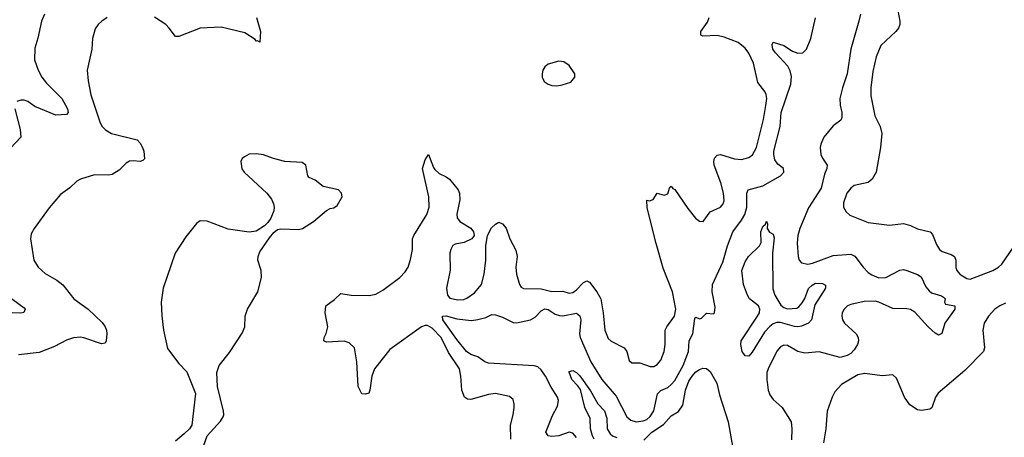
# Model space of a CAD drawing. Header units: inches. Extents: x 1682530 to 1839546, y 640742 to 791647.
# Tile 493 of 656: x 1762424 to 1768024, y 646421 to 648798. Entities that reach past the tile are written whole.
import ezdxf

# ---------------------------------------------------------------- set-up
doc = ezdxf.new("R2010")
doc.units = ezdxf.units.IN
doc.header["$MEASUREMENT"] = 0
doc.layers.add('B7664', color=7, linetype='Continuous')

msp = doc.modelspace()

# ---------------------------------------------------------------- linework, layer by layer
at = {"layer": 'B7664', "color": 5}
for points, elevation in [([(1762565.2, 648830), (1762548.3, 648790), (1762527.6, 648692.4), (1762510, 648635.3), (1762508, 648570), (1762529.2, 648510), (1762551.3, 648470), (1762576.2, 648436.2), (1762664.2, 648350), (1762697, 648290), (1762700.5, 648270), (1762690, 648258), (1762630, 648254), (1762510, 648303.1), (1762470, 648331.6), (1762450, 648339.3), (1762430, 648339.1), (1762408.1, 648331.9)], 660), ([(1767205, 648830), (1767196.9, 648790), (1767151.1, 648630), (1767130.7, 648490), (1767103.3, 648410), (1767088.8, 648350), (1767090, 648311), (1767100.1, 648270), (1767099.4, 648240.6), (1767093.5, 648226.5), (1767050, 648193.7), (1766996.5, 648130), (1766979.5, 648090), (1766976.4, 648070), (1766980.7, 648030), (1766988.9, 648008.9), (1767016.2, 647970), (1767014.5, 647950), (1767001, 647919), (1766981.2, 647838.8), (1766910, 647726.6), (1766860.4, 647610), (1766850.2, 647570.2), (1766845.7, 647525.7), (1766850.4, 647450), (1766857.1, 647430), (1766870, 647413.4), (1766907.1, 647407.1), (1766932, 647412), (1767050, 647455.8), (1767150, 647462.8), (1767172.8, 647452.8), (1767220.2, 647390), (1767250, 647359.3), (1767270, 647345.5), (1767310, 647328.8), (1767350, 647330.9), (1767430, 647372.7), (1767450, 647376.5), (1767470, 647371.4), (1767530, 647348.6), (1767550, 647335), (1767578.2, 647278.2), (1767595.4, 647255.4), (1767610, 647242.6), (1767666, 647226), (1767678.4, 647218.4), (1767686.8, 647210), (1767684, 647190), (1767690, 647178), (1767742, 647170), (1767742.8, 647150), (1767685.3, 647070), (1767668.1, 647011.9), (1767650, 647002), (1767630, 647014), (1767590, 647049.7), (1767514.1, 647134.1), (1767490, 647148.6), (1767470, 647153), (1767390, 647154.9), (1767310.9, 647190.9), (1767290, 647195.5), (1767226.3, 647193.7), (1767150, 647177.6), (1767131.2, 647168.8), (1767112.2, 647150), (1767102.3, 647130), (1767099, 647110), (1767104, 647090), (1767115.6, 647070), (1767180.3, 647010), (1767192.6, 646990), (1767194.2, 646970), (1767189.2, 646950), (1767170, 646918.7), (1767150, 646898.7), (1767130, 646885.9), (1767090, 646876.1), (1766970, 646907.4), (1766890, 646899.2), (1766850, 646909.7), (1766790, 646943.5), (1766770, 646945.4), (1766750, 646935.8), (1766730, 646911.8), (1766680.3, 646810), (1766674, 646790), (1766674, 646750), (1766680.8, 646690), (1766690, 646663), (1766710, 646635.8), (1766761.1, 646590), (1766811.3, 646510), (1766816.2, 646470), (1766812.8, 646407.2)], 660), ([(1767417.4, 648850), (1767429.1, 648790), (1767429.1, 648770), (1767421.8, 648750), (1767406.9, 648730), (1767322, 648650), (1767294.2, 648585.8), (1767276.2, 648503.8), (1767264.2, 648410), (1767264.5, 648364.5), (1767286.5, 648250), (1767317.6, 648190), (1767327.4, 648150), (1767319.5, 648070), (1767294, 647930), (1767272.7, 647890), (1767250, 647871.8), (1767170, 647854.5), (1767150, 647839.3), (1767128.7, 647810), (1767110, 647755.3), (1767108.7, 647730), (1767124, 647704), (1767145.8, 647685.8), (1767250, 647644), (1767370, 647628.2), (1767450, 647637.6), (1767490, 647627), (1767530, 647607.6), (1767601.6, 647590), (1767615.2, 647575.2), (1767637.7, 647517.7), (1767655.3, 647490), (1767670, 647478.3), (1767721.8, 647461.8), (1767740.3, 647450), (1767747.6, 647430), (1767747.4, 647387.4), (1767753.7, 647370), (1767770, 647350.4), (1767810, 647324.4), (1767830, 647320.8), (1767957.4, 647370), (1767990, 647388.6), (1768010, 647406.4), (1768076, 647504)], 680), ([(1762922.4, 648810), (1762892.2, 648790), (1762870.3, 648770), (1762854.4, 648745.6), (1762837.7, 648690), (1762835.5, 648630), (1762809.1, 648510), (1762813.4, 648450), (1762828.4, 648370), (1762882.8, 648210), (1762892.6, 648190), (1762911.6, 648170), (1762947, 648150), (1763093.2, 648113.2), (1763110, 648095.3), (1763123.2, 648070), (1763130.3, 648049.7), (1763133.3, 648006.7), (1763124.1, 647995.9), (1763110, 647991.6), (1763070, 647995.4), (1763048.2, 647991.8), (1763030, 647981.3), (1762990, 647941.3), (1762950, 647917.4), (1762930, 647913), (1762850, 647914), (1762770, 647891.1), (1762750, 647879.1), (1762710, 647840.4), (1762656.9, 647803.1), (1762592.7, 647727.3), (1762506.4, 647610), (1762490, 647579), (1762485.3, 647550), (1762505.8, 647430), (1762528.9, 647390), (1762570, 647353.1), (1762635.1, 647315.1), (1762669.4, 647289.4), (1762732.7, 647210), (1762813.8, 647150), (1762893.7, 647073.7), (1762910, 647050.5), (1762917.6, 647030), (1762920.7, 647010), (1762916.5, 646970), (1762910, 646956.2), (1762890, 646952.6), (1762790, 646987.4), (1762770, 646990.6), (1762730, 646987.4), (1762690, 646974.6), (1762622.9, 646937.1), (1762535.5, 646904.5), (1762418, 646890)], 680), ([(1763771.1, 648810), (1763794.3, 648730), (1763790.5, 648669.5), (1763777.5, 648677.5), (1763770, 648676.2), (1763764.4, 648684.4), (1763703.8, 648723.8), (1763570, 648755.7), (1763450, 648749.2), (1763330, 648701.2), (1763310, 648702.2), (1763275.3, 648750), (1763254.8, 648770), (1763191.8, 648811.8)], 680), ([(1765217.7, 646410), (1765215.3, 646490), (1765230.9, 646550), (1765235.4, 646590), (1765236.3, 646610), (1765230, 646637.2), (1765210, 646653.6), (1765129.6, 646669.6), (1765090, 646665.4), (1764990, 646636.2), (1764970, 646637.8), (1764953.7, 646650), (1764938.4, 646690), (1764933.4, 646770), (1764924.9, 646810), (1764863.1, 646903.1), (1764822.1, 646990), (1764770, 647042.6), (1764743, 647057), (1764730, 647058.4), (1764710, 647049.2), (1764530, 646920.3), (1764441.8, 646810), (1764426.2, 646770), (1764416.5, 646690), (1764410, 646673.2), (1764390, 646667.3), (1764370, 646669.4), (1764349.8, 646709.8), (1764342.5, 646850), (1764327.6, 646930), (1764298.2, 646958.2), (1764270, 646968.4), (1764170, 646962.9), (1764154, 646970), (1764155.1, 646990), (1764167.2, 647012.8), (1764177.4, 647050), (1764162, 647130), (1764164.7, 647170), (1764214.3, 647205.7), (1764250, 647239.5), (1764310.2, 647230.2), (1764411.7, 647228.3), (1764450, 647235.6), (1764490, 647258.3), (1764586, 647330), (1764617.4, 647362.6), (1764632.9, 647390), (1764647.3, 647432.7), (1764658, 647490), (1764658.7, 647550), (1764665, 647570), (1764739.1, 647690), (1764752.6, 647730), (1764751.7, 647790), (1764714.3, 647950), (1764730, 648001), (1764750, 648031.3), (1764776.9, 647956.9), (1764785.2, 647945.2), (1764810, 647922.4), (1764850, 647903.8), (1764867.7, 647890), (1764918, 647830), (1764925.7, 647810), (1764927.1, 647772.9), (1764910.4, 647690.4), (1764912.7, 647670), (1764926.8, 647650), (1764990, 647610.5), (1765005.5, 647590), (1765008, 647570), (1764996.3, 647550), (1764951.1, 647528.9), (1764899.9, 647520.1), (1764887.5, 647512.5), (1764875.6, 647490), (1764870.3, 647470), (1764872.4, 647372.4), (1764850.9, 647270), (1764856.8, 647230), (1764870, 647212.2), (1764916.8, 647203.2), (1764950, 647205.8), (1764967.3, 647212.7), (1765010, 647243.6), (1765049.8, 647290), (1765065.8, 647350), (1765075, 647430), (1765075.1, 647510), (1765085.1, 647570), (1765107.3, 647612.7), (1765130, 647634.9), (1765150, 647645.5), (1765170, 647636.3), (1765190, 647610.6), (1765211.4, 647550), (1765245.7, 647485.7), (1765252.7, 647450), (1765246, 647390), (1765248.9, 647350), (1765266.4, 647290), (1765276.4, 647276.4), (1765290, 647268.7), (1765390, 647266.4), (1765450, 647250.9), (1765513.2, 647253.2), (1765550, 647242.4), (1765570, 647246), (1765590, 647259.6), (1765630, 647301.3), (1765650, 647311.3), (1765664, 647304), (1765705.5, 647250), (1765728.6, 647210), (1765742.5, 647130), (1765751.1, 647031.1), (1765770, 646983.1), (1765787.9, 646967.9), (1765861.6, 646930), (1765876.4, 646910), (1765890, 646858), (1765904.9, 646844.9), (1765950, 646845.7), (1766010, 646823.5), (1766030, 646824.7), (1766050, 646835.8), (1766070, 646860.3), (1766089.1, 646910), (1766094.1, 646950), (1766095, 647030), (1766103.8, 647050), (1766149, 647110), (1766155.3, 647150), (1766136.2, 647250), (1766084.4, 647384.4), (1766044.5, 647524.5), (1765993, 647727), (1765990, 647770.8), (1766006.8, 647766.8), (1766026.3, 647773.7), (1766050, 647810.7), (1766090, 647799.1), (1766110, 647806), (1766120.5, 647839.5), (1766130, 647850.5), (1766138, 647838), (1766150, 647831.8), (1766223.1, 647723.1), (1766268, 647668), (1766290, 647652), (1766310.8, 647649.2), (1766350, 647704.9), (1766410, 647730.3), (1766425.1, 647750), (1766430.6, 647769.4), (1766426.5, 647810), (1766411.9, 647870), (1766373.3, 647970), (1766370.9, 647990), (1766376.3, 648010), (1766390, 648026.4), (1766410, 648031.3), (1766490, 648005.4), (1766530, 648002.8), (1766570, 648012.9), (1766591.9, 648028.1), (1766615.3, 648070), (1766654.7, 648230), (1766667.6, 648310), (1766672.2, 648350), (1766670, 648372.3), (1766662.2, 648390), (1766621.2, 648441.2), (1766597.9, 648550), (1766570, 648607.6), (1766550, 648634.9), (1766510, 648667.5), (1766430, 648698.7), (1766390, 648708.6), (1766310, 648703.8), (1766297.6, 648710), (1766298, 648730), (1766336, 648784), (1766344.8, 648810)], 680), ([(1765590, 646421), (1765570, 646444.8), (1765550, 646449.8), (1765490, 646429.8), (1765450, 646425), (1765429.6, 646430), (1765416.9, 646450), (1765453.9, 646546.1), (1765482.4, 646597.6), (1765488.6, 646630), (1765482.4, 646650), (1765446.8, 646706.8), (1765415.2, 646770), (1765390, 646805), (1765370, 646821.9), (1765350, 646827.7), (1765090, 646842.8), (1765070, 646851), (1765030, 646879.3), (1764990, 646892.8), (1764964.6, 646910), (1764910, 646977.1), (1764830.8, 647090), (1764828.9, 647111.1), (1764850, 647112.8), (1764910, 647094.8), (1764993.8, 647086.2), (1765029.3, 647090.7), (1765076.1, 647103.9), (1765110, 647119.5), (1765130, 647118), (1765170, 647104.8), (1765230, 647075.5), (1765250, 647073.2), (1765330, 647090.1), (1765355.2, 647104.8), (1765390, 647141.8), (1765410, 647152), (1765430, 647149.3), (1765470, 647122.2), (1765494.3, 647114.3), (1765513.2, 647113.2), (1765590, 647127.1), (1765610, 647112.9), (1765615.8, 647090), (1765608.5, 647010), (1765610.8, 646990), (1765671.6, 646850), (1765734.7, 646750), (1765815.6, 646655.6), (1765877.8, 646537.8), (1765898.8, 646518.8), (1765930, 646508.9), (1765970, 646514.6), (1765990, 646523.3), (1766010, 646539.4), (1766030, 646572.2), (1766051.3, 646668.7), (1766070, 646686.7), (1766110, 646705.2), (1766130, 646721.6), (1766150, 646745.2), (1766196.7, 646830), (1766227.2, 646910), (1766230.8, 646970), (1766251.6, 647010), (1766263.3, 647096.7), (1766270, 647104.9), (1766290, 647096.3), (1766301.2, 647098.8), (1766330, 647126.8), (1766370, 647124), (1766376, 647130), (1766378.9, 647161.1), (1766362.8, 647250), (1766364.1, 647290), (1766422.7, 647417.3), (1766449.4, 647510), (1766480.7, 647590), (1766530, 647657.7), (1766547.3, 647690), (1766558.9, 647730), (1766558.7, 647810), (1766566.2, 647830), (1766650, 647851.8), (1766750, 647908.5), (1766769.8, 647930), (1766767.7, 647950), (1766735.7, 647975.7), (1766719.4, 647999.4), (1766712, 648030), (1766712.2, 648050), (1766748.8, 648190), (1766755.4, 648270), (1766809.9, 648430), (1766813.8, 648473.8), (1766806.7, 648506.7), (1766793.2, 648533.2), (1766721.6, 648610), (1766707.8, 648630), (1766702.9, 648657.1), (1766710, 648670.3), (1766770, 648650.9), (1766818.5, 648618.5), (1766850, 648606.5), (1766876.9, 648610), (1766898.6, 648630), (1766923, 648690), (1766950, 648807.4)], 660), ([(1762396.5, 648290), (1762427.3, 648172.7), (1762430.4, 648130), (1762373.1, 648066.9)], 660), ([(1763469.5, 646370), (1763491.1, 646428.9), (1763567, 646513), (1763581.5, 646538.5), (1763586, 646550), (1763583.7, 646570), (1763549.5, 646710), (1763546.3, 646790), (1763559.7, 646830), (1763616.9, 646903.1), (1763690, 647014.4), (1763704.6, 647050), (1763707.3, 647110), (1763719.4, 647150), (1763777.8, 647250), (1763799.2, 647330), (1763798, 647370), (1763778.7, 647430), (1763779.8, 647450), (1763790, 647476.5), (1763844.3, 647555.7), (1763870, 647586.7), (1763890, 647603.1), (1763910, 647608.5), (1764010, 647603.7), (1764033.2, 647610), (1764096, 647650), (1764170, 647711), (1764190, 647722.8), (1764210, 647727.3), (1764230, 647741), (1764259, 647790), (1764255.3, 647810), (1764238, 647830), (1764150, 647848.7), (1764105.2, 647885.2), (1764070, 647899), (1764062.7, 647910), (1764051.6, 647970), (1764030, 647985.1), (1763931.3, 647991.3), (1763867.7, 648007.7), (1763810, 648029.5), (1763770, 648034.5), (1763730, 648032), (1763702, 648018), (1763690, 648008.7), (1763682, 647990), (1763688.4, 647948.4), (1763700.7, 647930), (1763830.3, 647810.3), (1763855.6, 647775.6), (1763867, 647750), (1763872.4, 647730), (1763869.1, 647710), (1763851.7, 647668.3), (1763835.6, 647644.4), (1763816.2, 647623.8), (1763770, 647594), (1763730, 647587.7), (1763610, 647606.3), (1763490, 647652.1), (1763450, 647653.3), (1763430, 647638.4), (1763370, 647562.4), (1763308.1, 647470), (1763240.6, 647270), (1763229.4, 647189.4), (1763232.6, 647112.6), (1763242.8, 647030), (1763265.7, 646925.7), (1763330, 646842), (1763374.6, 646794.6), (1763424.4, 646670), (1763404, 646490), (1763390.8, 646470), (1763359.9, 646440.1), (1763310, 646398.4)], 720), ([(1762350, 647231.8), (1762450, 647157.3), (1762455.5, 647150), (1762447.9, 647132.1), (1762430, 647127.2), (1762381.2, 647130)], 660), ([(1768030, 647183.8), (1767997.4, 647170), (1767970.1, 647150), (1767933, 647110), (1767908.4, 647070), (1767900.7, 647030), (1767910.8, 646930), (1767904.7, 646910), (1767799.1, 646800.9), (1767647.2, 646672.8), (1767631.7, 646650), (1767611.5, 646588.5), (1767599.5, 646580.5), (1767553.4, 646573.4), (1767530, 646576.9), (1767486.8, 646606.8), (1767455.8, 646650), (1767410, 646757.2), (1767390, 646776), (1767328.7, 646771.3), (1767230, 646784), (1767190, 646776), (1767098.6, 646721.4), (1767059.7, 646680.3), (1767044.2, 646650), (1767015.5, 646570), (1767009.2, 646470), (1766995.8, 646390)], 680), ([(1765974.6, 646405.4), (1766018.5, 646450), (1766086.2, 646493.8), (1766130, 646542.9), (1766171.2, 646568.8), (1766195.2, 646604.8), (1766211.1, 646690), (1766230, 646740.2), (1766247.9, 646770), (1766270, 646793.9), (1766290, 646806.6), (1766310, 646814.9), (1766330, 646813), (1766350, 646795.5), (1766387.9, 646730), (1766403.8, 646663.8), (1766453.2, 646510), (1766479.8, 646359.8)], 640), ([(1765690.4, 646410), (1765680.9, 646430), (1765671, 646469), (1765668.6, 646528.6), (1765638.4, 646590), (1765613.5, 646693.5), (1765597, 646717), (1765564.2, 646750), (1765548.7, 646791.3), (1765550, 646796), (1765570, 646801.3), (1765590, 646790.2), (1765610, 646770.2), (1765670, 646685.7), (1765712, 646612), (1765750, 646571.8), (1765762.5, 646530), (1765765.8, 646470), (1765781.3, 646441.3), (1765795.3, 646430), (1765820.2, 646420.2)], 640)]:
    msp.add_lwpolyline(points, dxfattribs=dict(at, elevation=elevation))
for points, elevation in [([(1765490, 648561.2), (1765430, 648544.5), (1765410.7, 648530), (1765399.1, 648510), (1765395.5, 648490), (1765396.3, 648470), (1765406.9, 648446.9), (1765430, 648430.6), (1765450, 648423.8), (1765478, 648422), (1765510, 648427.7), (1765558, 648442), (1765582, 648470), (1765582, 648490), (1765550, 648537.2), (1765518.6, 648558.6)], 720), ([(1766790, 647153.1), (1766843, 647157), (1766855.7, 647164.3), (1766874.2, 647185.8), (1766888.6, 647211.4), (1766910, 647268.4), (1766930, 647286.3), (1766950, 647298), (1766990, 647297.3), (1767006.8, 647286.8), (1767006, 647270), (1766945.7, 647174.3), (1766927.9, 647090), (1766910.3, 647070), (1766870, 647053.3), (1766850, 647050.7), (1766830, 647052), (1766750, 647074.2), (1766730, 647073.9), (1766710, 647067.3), (1766690, 647052.3), (1766660.5, 647019.5), (1766590, 646906.3), (1766570, 646882.3), (1766550, 646884.3), (1766532.4, 646910), (1766524.8, 646950), (1766526.8, 646970), (1766620.5, 647110), (1766630.6, 647130), (1766633.6, 647150), (1766626.2, 647170), (1766575.1, 647210), (1766562.9, 647230), (1766539.7, 647290), (1766531.6, 647370), (1766550, 647420.7), (1766569.6, 647450), (1766632.3, 647510), (1766640.7, 647530), (1766639.5, 647590), (1766650, 647621), (1766665.1, 647634.9), (1766672, 647652), (1766676.8, 647636.8), (1766675.5, 647610), (1766688.5, 647588.5), (1766710, 647577.3), (1766715.6, 647555.6), (1766705.2, 647470), (1766707, 647267), (1766718.7, 647230), (1766752.6, 647172.6), (1766770, 647159)], 640)]:
    msp.add_lwpolyline(points, close=True, dxfattribs=dict(at, elevation=elevation))

doc.saveas('drawing.dxf')
